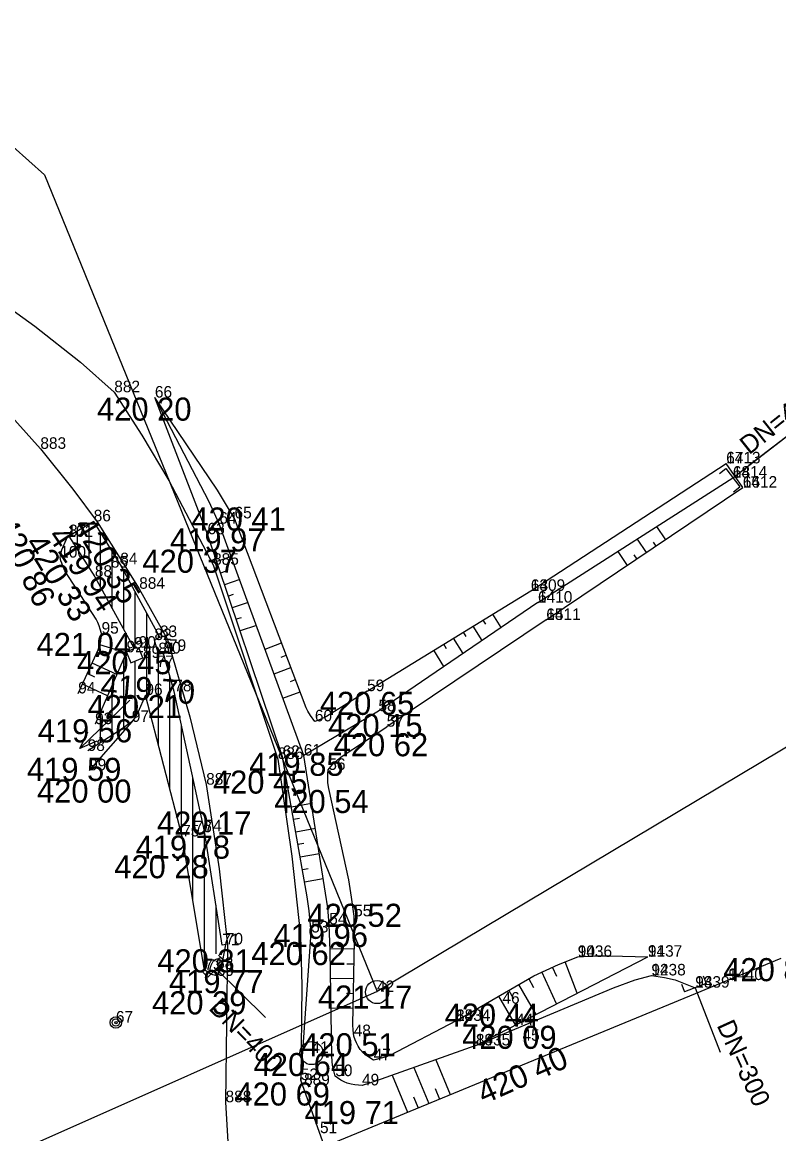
# Model space of a CAD drawing. Extents: x -559180 to -551373, y -1076947 to -1072071.
# Drawn here: x -554529.77 to -554497, y -1073495.53 to -1073447.4 of the extents above; entities that cross this region are included whole.
import ezdxf

# ---------------------------------------------------------------- set-up
doc = ezdxf.new("R2010")
doc.units = 0
for name, color, linetype in [('12_PLOTY', 7, 'Continuous'), ('17_KOMUNIKACE', 7, 'Continuous'), ('18_POLOHOPIS', 7, 'Continuous'), ('1_VODA_ZN', 7, 'Continuous'), ('20_EL_ZN', 7, 'Continuous'), ('23_HRANY', 7, 'Continuous'), ('26_SRAFY', 7, 'Continuous'), ('27_HRANA_PATA', 7, 'Continuous'), ('28_VODA', 7, 'Continuous'), ('32', 7, 'Continuous'), ('3_BODY', 7, 'Continuous'), ('40_KANAL_ZN', 7, 'Continuous'), ('49_POPIS_KANAL', 7, 'Continuous'), ('6_VYSKY', 7, 'Continuous'), ('kanal_stáv', 7, 'Continuous')]:
    doc.layers.add(name, color=color, linetype=linetype)

# ---------------------------------------------------------------- blocks, each defined once
blk = doc.blocks.new('SAK')
at = {"layer": '40_KANAL_ZN'}
blk.add_circle((0, 0), 0.5, dxfattribs=at)
blk = doc.blocks.new('SLB')
at = {"layer": '20_EL_ZN'}
for radius in [0.25, 0.158, 0.05]:
    blk.add_circle((0, 0), radius, dxfattribs=at)
blk = doc.blocks.new('JS400')
at = {"layer": '49_POPIS_KANAL'}
blk.add_text('DN=400', height=0.8, rotation=0, dxfattribs=at).set_placement((0.698, -0.047))
blk = doc.blocks.new('VYUST')
at = {"layer": '40_KANAL_ZN'}
for p, q in [((-0.35, 0.5), (0, 0.5)), ((0, 0.5), (0, -0.5)), ((0, 0), (3, 0.001)), ((-0.35, -0.5), (0, -0.5))]:
    blk.add_line(p, q, dxfattribs=at)
blk = doc.blocks.new('VOTOK')
at = {"layer": '28_VODA'}
for p, q in [((-3, 0), (0, 0)), ((-0.75, 0.281), (0, 0)), ((0, 0), (-0.75, -0.281))]:
    blk.add_line(p, q, dxfattribs=at)
blk = doc.blocks.new('JS300')
at = {"layer": '49_POPIS_KANAL'}
blk.add_text('DN=300', height=0.8, rotation=0, dxfattribs=at).set_placement((0.862, -0.157))
blk = doc.blocks.new('POINT_DISPLAY')
blk.add_line((0, 0), (0, 0))

msp = doc.modelspace()

# ---------------------------------------------------------------- linework, layer by layer
at = {"layer": '12_PLOTY'}
msp.add_line((-554516.67, -1073496.07), (-554496.9, -1073487.92), dxfattribs=at)
at = {"layer": '17_KOMUNIKACE'}
for p, q in [((-554521.5, -1073470.89), (-554518.7, -1073479.3)), ((-554520.96, -1073494.16), (-554520.6, -1073500.16))]:
    msp.add_line(p, q, dxfattribs=at)
for points in [[(-554533.59, -1073457.56), (-554531.416, -1073458.986), (-554529.215, -1073460.564), (-554527.24, -1073462.111), (-554525.78, -1073463.42)], [(-554534.8, -1073459.93), (-554531.601, -1073462.951), (-554528.98, -1073465.87)], [(-554525.78, -1073463.42), (-554524.59, -1073465.272), (-554523.418, -1073467.239), (-554521.5, -1073470.89)], [(-554528.98, -1073465.87), (-554527.573, -1073467.616), (-554526.515, -1073469.029), (-554524.7, -1073471.93)], [(-554524.7, -1073471.93), (-554523.468, -1073474.123), (-554522.502, -1073477.475), (-554521.8, -1073480.41)], [(-554518.7, -1073479.3), (-554518.083, -1073483.5), (-554517.715, -1073486.95), (-554517.657, -1073489.1), (-554517.7, -1073493.2)], [(-554521.8, -1073480.41), (-554521.238, -1073484.053), (-554520.869, -1073487.348), (-554520.96, -1073494.16)]]:
    msp.add_lwpolyline(points, dxfattribs=at)
at = {"layer": '18_POLOHOPIS'}
for p, q in [((-554524.04, -1073474.15), (-554523.8, -1073474.02)), ((-554523.87, -1073474.76), (-554524.04, -1073474.15)), ((-554523.8, -1073474.02), (-554523.593, -1073473.962)), ((-554523.41, -1073474.62), (-554523.593, -1073473.962)), ((-554524.92, -1073474.52), (-554525.25, -1073474.68)), ((-554525.25, -1073474.68), (-554525.064, -1073475.134)), ((-554524.72, -1073474.48), (-554524.92, -1073474.52)), ((-554524.54, -1073474.92), (-554524.72, -1073474.48)), ((-554523.65, -1073474.73), (-554523.87, -1073474.76)), ((-554523.41, -1073474.62), (-554523.65, -1073474.73)), ((-554525.064, -1073475.134), (-554524.54, -1073474.92))]:
    msp.add_line(p, q, dxfattribs=at)
at = {"layer": '23_HRANY'}
for p, q in [((-554526.67, -1073469.01), (-554527.74, -1073469.65)), ((-554525.52, -1073470.87), (-554526.67, -1073469.01)), ((-554527.74, -1073469.65), (-554526.62, -1073471.41)), ((-554523.8, -1073474.02), (-554525.52, -1073470.87)), ((-554526.62, -1073471.41), (-554524.92, -1073474.52)), ((-554523.18, -1073476.37), (-554523.65, -1073474.73)), ((-554522.84, -1073482.65), (-554524.43, -1073476.53)), ((-554521.87, -1073482.43), (-554523.18, -1073476.37)), ((-554521.1, -1073487.36), (-554521.87, -1073482.43)), ((-554521.87, -1073488.44), (-554522.84, -1073482.65)), ((-554520.95, -1073487.33), (-554521.1, -1073487.36)), ((-554521.79, -1073488.48), (-554521.87, -1073488.44))]:
    msp.add_line(p, q, dxfattribs=at)
at = {"layer": '26_SRAFY'}
for p, q in [((-554502.295, -1073469.238), (-554501.912, -1073469.807)), ((-554503.137, -1073469.778), (-554502.741, -1073470.365)), ((-554502.443, -1073469.913), (-554502.327, -1073470.086)), ((-554520.709, -1073470.538), (-554521.342, -1073470.751)), ((-554503.979, -1073470.318), (-554503.571, -1073470.924)), ((-554503.277, -1073470.466), (-554503.156, -1073470.645)), ((-554520.98, -1073471.186), (-554521.173, -1073471.251)), ((-554520.348, -1073471.529), (-554521.005, -1073471.751)), ((-554520.635, -1073472.183), (-554520.836, -1073472.251)), ((-554519.986, -1073472.521), (-554520.668, -1073472.751)), ((-554520.291, -1073473.18), (-554520.499, -1073473.25)), ((-554509.694, -1073473.467), (-554509.806, -1073473.284)), ((-554509.019, -1073473.611), (-554509.379, -1073473.023)), ((-554519.625, -1073473.512), (-554520.331, -1073473.75)), ((-554510.539, -1073474.001), (-554510.659, -1073473.807)), ((-554509.847, -1073474.174), (-554510.232, -1073473.545)), ((-554525.263, -1073474.709), (-554526.405, -1073474.362)), ((-554519.248, -1073474.547), (-554518.531, -1073474.276)), ((-554511.385, -1073474.536), (-554511.511, -1073474.329)), ((-554510.675, -1073474.737), (-554511.085, -1073474.068)), ((-554526.207, -1073474.831), (-554526.525, -1073474.685)), ((-554518.549, -1073474.886), (-554518.332, -1073474.804)), ((-554511.503, -1073475.3), (-554511.938, -1073474.59)), ((-554525.667, -1073475.635), (-554526.736, -1073475.144)), ((-554518.861, -1073475.608), (-554518.132, -1073475.333)), ((-554526.624, -1073475.751), (-554526.947, -1073475.603)), ((-554518.153, -1073475.944), (-554517.933, -1073475.861)), ((-554526.072, -1073476.56), (-554527.157, -1073476.062)), ((-554518.474, -1073476.669), (-554517.733, -1073476.389)), ((-554517.242, -1073481.227), (-554518.109, -1073481.379)), ((-554517.757, -1073481.876), (-554518.014, -1073481.922)), ((-554517.071, -1073482.315), (-554517.919, -1073482.464)), ((-554517.572, -1073482.962), (-554517.824, -1073483.006)), ((-554516.899, -1073483.403), (-554517.729, -1073483.548)), ((-554517.388, -1073484.048), (-554517.634, -1073484.091)), ((-554516.728, -1073484.491), (-554517.539, -1073484.633)), ((-554516.434, -1073487.504), (-554515.387, -1073487.525)), ((-554515.707, -1073488.161), (-554515.4, -1073488.167)), ((-554506.616, -1073488.717), (-554506.804, -1073488.309)), ((-554505.734, -1073489.439), (-554506.255, -1073488.079)), ((-554516.414, -1073488.788), (-554515.413, -1073488.808)), ((-554507.603, -1073489.205), (-554507.833, -1073488.81)), ((-554506.623, -1073489.897), (-554507.257, -1073488.518)), ((-554508.474, -1073489.694), (-554508.696, -1073489.312)), ((-554507.512, -1073490.355), (-554508.265, -1073489.061)), ((-554515.72, -1073489.444), (-554515.426, -1073489.45)), ((-554508.401, -1073490.814), (-554509.128, -1073489.563)), ((-554516.394, -1073490.072), (-554515.439, -1073490.091)), ((-554512.802, -1073492.657), (-554512.161, -1073494.211)), ((-554511.859, -1073492.32), (-554511.237, -1073493.83)), ((-554513.745, -1073492.993), (-554513.086, -1073494.592)), ((-554511.888, -1073493.561), (-554511.699, -1073494.021)), ((-554512.818, -1073493.929), (-554512.623, -1073494.402))]:
    msp.add_line(p, q, dxfattribs=at)
at = {"layer": '27_HRANA_PATA'}
for p, q in [((-554521.74, -1073469.57), (-554524.02, -1073463.65)), ((-554507.74, -1073472.02), (-554499.28, -1073466.5)), ((-554498.56, -1073467.55), (-554499.28, -1073466.5)), ((-554507.43, -1073472.53), (-554498.99, -1073467.12)), ((-554507.07, -1073473.28), (-554498.56, -1073467.55)), ((-554517.57, -1073479.15), (-554521.23, -1073469.11)), ((-554518.49, -1073479.21), (-554521.74, -1073469.57)), ((-554514.83, -1073476.36), (-554507.74, -1073472.02)), ((-554507.43, -1073472.53), (-554514.34, -1073477.23)), ((-554507.07, -1073473.28), (-554513.98, -1073477.9)), ((-554514.34, -1073477.23), (-554517.57, -1073479.15)), ((-554525.02, -1073477.69), (-554526.87, -1073479.79)), ((-554517.7, -1073493.2), (-554517.25, -1073486.81)), ((-554510.12, -1073491.7), (-554502.67, -1073487.86)), ((-554516.67, -1073496.07), (-554517.7, -1073493.2))]:
    msp.add_line(p, q, dxfattribs=at)
for points in [[(-554520.57, -1073468.88), (-554521.308, -1073467.655), (-554524.02, -1073463.65)], [(-554521.23, -1073469.11), (-554521.667, -1073468.161), (-554524.02, -1073463.65)], [(-554517.09, -1073477.67), (-554517.287, -1073477.413), (-554517.4, -1073477.227), (-554517.472, -1073477.08), (-554520.57, -1073468.88)], [(-554528.12, -1073470.58), (-554528.091, -1073470.398), (-554528.049, -1073470.236), (-554527.81, -1073469.68)], [(-554526.33, -1073473.87), (-554526.385, -1073473.68), (-554526.44, -1073473.532), (-554526.498, -1073473.384), (-554526.564, -1073473.249), (-554527.916, -1073471.155), (-554527.991, -1073470.98), (-554528.048, -1073470.824), (-554528.088, -1073470.714), (-554528.12, -1073470.58)], [(-554527.34, -1073476.46), (-554526.471, -1073474.567), (-554526.405, -1073474.362), (-554526.367, -1073474.197), (-554526.342, -1073474.01), (-554526.33, -1073473.87)], [(-554514.83, -1073476.36), (-554516.582, -1073477.452), (-554516.859, -1073477.586), (-554516.975, -1073477.636), (-554517.09, -1073477.67)], [(-554516.51, -1073479.77), (-554516.405, -1073479.622), (-554516.318, -1073479.523), (-554516.113, -1073479.338), (-554515.907, -1073479.175), (-554513.98, -1073477.9)], [(-554517.25, -1073486.81), (-554517.334, -1073485.868), (-554517.427, -1073485.269), (-554518.49, -1073479.21)], [(-554516.47, -1073486.46), (-554516.537, -1073485.748), (-554516.63, -1073485.109), (-554517.57, -1073479.15)], [(-554515.39, -1073486.11), (-554515.5, -1073485.282), (-554515.619, -1073484.537), (-554516.489, -1073480.579), (-554516.524, -1073480.328), (-554516.531, -1073480.148), (-554516.528, -1073479.932), (-554516.51, -1073479.77)], [(-554515.41, -1073491.3), (-554515.441, -1073491.044), (-554515.454, -1073490.804), (-554515.38, -1073487.172), (-554515.39, -1073486.11)], [(-554516.21, -1073493.03), (-554516.278, -1073492.799), (-554516.324, -1073492.573), (-554516.364, -1073492.181), (-554516.43, -1073487.611), (-554516.47, -1073486.46)], [(-554521.34, -1073488.69), (-554521.299, -1073488.638), (-554521.24, -1073488.546), (-554521.192, -1073488.468), (-554521.16, -1073488.396), (-554521.124, -1073488.277), (-554521.102, -1073488.178), (-554520.95, -1073487.33)], [(-554510.98, -1073490.64), (-554507.612, -1073488.681), (-554506.547, -1073488.191), (-554505.71, -1073487.87)], [(-554505.71, -1073487.87), (-554504.97, -1073487.823), (-554504.314, -1073487.819), (-554502.67, -1073487.86)], [(-554521.34, -1073488.69), (-554521.446, -1073488.663), (-554521.513, -1073488.642), (-554521.592, -1073488.609), (-554521.79, -1073488.48)], [(-554510.12, -1073491.7), (-554504.157, -1073489.201), (-554503.215, -1073488.867), (-554502.52, -1073488.67)], [(-554502.52, -1073488.67), (-554501.955, -1073488.757), (-554501.485, -1073488.863), (-554500.62, -1073489.2)], [(-554510.98, -1073490.64), (-554513.85, -1073492.131), (-554514.004, -1073492.189), (-554514.169, -1073492.237), (-554514.55, -1073492.34)], [(-554514.55, -1073492.34), (-554514.836, -1073492.154), (-554514.984, -1073492.032), (-554515.131, -1073491.876), (-554515.217, -1073491.736), (-554515.294, -1073491.589), (-554515.354, -1073491.456), (-554515.41, -1073491.3)], [(-554510.12, -1073491.7), (-554514.461, -1073493.248), (-554514.733, -1073493.341), (-554515.05, -1073493.43)], [(-554515.05, -1073493.43), (-554515.358, -1073493.401), (-554515.526, -1073493.371), (-554515.689, -1073493.338), (-554515.822, -1073493.281), (-554515.969, -1073493.208), (-554516.115, -1073493.108), (-554516.21, -1073493.03)]]:
    msp.add_lwpolyline(points, dxfattribs=at)
at = {"layer": '28_VODA'}
for p, q in [((-554523.87, -1073474.058), (-554523.87, -1073473.892)), ((-554525.25, -1073474.68), (-554526.61, -1073477.79))]:
    msp.add_line(p, q, dxfattribs=at)
for points in [[(-554524.43, -1073476.53), (-554524.762, -1073477.289), (-554524.861, -1073477.469), (-554525.02, -1073477.69)], [(-554525.02, -1073477.69), (-554525.36, -1073477.942), (-554525.68, -1073478.148), (-554526.93, -1073478.95)]]:
    msp.add_lwpolyline(points, dxfattribs=at)
at = {"layer": '32'}
for p, q in [((-554527.37, -1073470.231), (-554527.37, -1073469.429)), ((-554526.87, -1073471.017), (-554526.87, -1073469.13)), ((-554526.37, -1073471.867), (-554526.37, -1073469.495)), ((-554525.87, -1073472.782), (-554525.87, -1073470.304)), ((-554525.37, -1073473.697), (-554525.37, -1073471.145)), ((-554524.87, -1073474.51), (-554524.87, -1073472.06)), ((-554524.37, -1073476.761), (-554524.37, -1073472.976)), ((-554523.87, -1073478.685), (-554523.87, -1073474.76)), ((-554525.37, -1073477.948), (-554525.37, -1073474.954)), ((-554524.87, -1073477.482), (-554524.87, -1073475.055)), ((-554523.37, -1073480.61), (-554523.37, -1073475.707)), ((-554525.87, -1073478.27), (-554525.87, -1073476.098)), ((-554526.37, -1073478.591), (-554526.37, -1073477.241)), ((-554522.87, -1073482.535), (-554522.87, -1073477.804)), ((-554522.37, -1073485.455), (-554522.37, -1073480.117)), ((-554521.87, -1073488.44), (-554521.87, -1073482.43)), ((-554521.37, -1073487.739), (-554521.37, -1073485.631))]:
    msp.add_line(p, q, dxfattribs=at)
at = {"layer": 'kanal_stáv'}
for p, q in [((-554555.58, -1073430.05), (-554528.8, -1073454.01)), ((-554528.8, -1073454.01), (-554514.39, -1073489.37)), ((-554456.89, -1073455.03), (-554514.39, -1073489.37)), ((-554514.39, -1073489.37), (-554541.53, -1073501.41))]:
    msp.add_line(p, q, dxfattribs=at)

# ---------------------------------------------------------------- block references
at = {"layer": '1_VODA_ZN'}
for p in [(-554525.78, -1073463.42), (-554524.02, -1073463.65), (-554528.98, -1073465.87), (-554499.28, -1073466.5), (-554498.99, -1073467.12), (-554498.56, -1073467.55), (-554526.67, -1073469.01), (-554521.23, -1073469.11), (-554520.57, -1073468.88), (-554521.74, -1073469.57), (-554527.81, -1073469.68), (-554527.74, -1073469.65), (-554528.12, -1073470.58), (-554525.93, -1073471.01), (-554525.52, -1073470.87), (-554521.5, -1073470.89), (-554526.62, -1073471.41), (-554524.7, -1073471.93), (-554507.74, -1073472.02), (-554507.43, -1073472.53), (-554507.07, -1073473.28), (-554526.33, -1073473.87), (-554524.04, -1073474.15), (-554523.8, -1073474.02), (-554525.25, -1073474.68), (-554524.92, -1073474.52), (-554524.72, -1073474.48), (-554523.87, -1073474.76), (-554523.65, -1073474.73), (-554523.41, -1073474.62), (-554524.54, -1073474.92), (-554523.94, -1073475.32), (-554527.34, -1073476.46), (-554524.43, -1073476.53), (-554523.18, -1073476.37), (-554514.83, -1073476.36), (-554514.34, -1073477.23), (-554525.02, -1073477.69), (-554517.09, -1073477.67), (-554526.61, -1073477.79), (-554513.98, -1073477.9), (-554526.93, -1073478.95), (-554518.49, -1073479.21), (-554517.57, -1073479.15), (-554518.7, -1073479.3), (-554526.87, -1073479.79), (-554516.51, -1073479.77), (-554521.8, -1073480.41), (-554522.3, -1073482.47), (-554521.87, -1073482.43), (-554522.84, -1073482.65), (-554515.39, -1073486.11), (-554517.25, -1073486.81), (-554516.47, -1073486.46), (-554521.1, -1073487.36), (-554520.95, -1073487.33), (-554505.71, -1073487.87), (-554502.67, -1073487.86), (-554521.87, -1073488.44), (-554521.79, -1073488.48), (-554521.37, -1073488.39), (-554521.34, -1073488.69), (-554502.52, -1073488.67), (-554500.62, -1073489.2), (-554499.18, -1073488.87), (-554514.4, -1073489.39), (-554508.97, -1073489.89), (-554525.71, -1073490.71), (-554510.98, -1073490.64), (-554508.38, -1073490.82), (-554515.41, -1073491.3), (-554510.12, -1073491.7), (-554508.1, -1073491.5), (-554517.24, -1073492.03), (-554514.55, -1073492.34), (-554516.21, -1073493.03), (-554517.7, -1073493.2), (-554517.56, -1073493.42), (-554515.05, -1073493.43), (-554520.96, -1073494.16), (-554516.87, -1073495.5)]:
    msp.add_blockref('POINT_DISPLAY', p, dxfattribs=at)
at = {"layer": '20_EL_ZN'}
msp.add_blockref('SLB', (-554525.71, -1073490.71), dxfattribs=at)
at = {"layer": '28_VODA', "xscale": 1.000002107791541, "yscale": 1.0000021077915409, "rotation": -136.05183315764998}
msp.add_blockref('VOTOK', (-554527.265, -1073478.84), dxfattribs=at)
at = {"layer": '40_KANAL_ZN'}
for p, xscale, yscale, rotation in [((-554495.92, -1073464.77), 1.0000007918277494, 1.0000007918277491, -142.56702906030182), ((-554498.99, -1073467.12), 1.0000007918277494, 1.0000007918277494, 37.43297093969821), ((-554521.37, -1073488.39), 1.0000010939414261, 1.0000010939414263, -44.538157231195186), ((-554500.62, -1073489.2), 0.9999989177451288, 0.9999989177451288, -68.93731866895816)]:
    msp.add_blockref('VYUST', p, dxfattribs=dict(at, xscale=xscale, yscale=yscale, rotation=rotation))
for p in [(-554514.4, -1073489.39), (-554517.24, -1073492.03)]:
    msp.add_blockref('SAK', p, dxfattribs=at)
at = {"layer": '49_POPIS_KANAL'}
for name, p, xscale, yscale, rotation in [('JS400', (-554498.862, -1073466.549), 0.9999989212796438, 0.9999989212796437, 38.44525952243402), ('JS400', (-554522.174, -1073489.589), 0.9999986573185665, 0.9999986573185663, -45.820320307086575), ('JS300', (-554499.916, -1073489.977), 0.999997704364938, 0.9999977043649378, -65.55608938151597)]:
    msp.add_blockref(name, p, dxfattribs=dict(at, xscale=xscale, yscale=yscale, rotation=rotation))

# ---------------------------------------------------------------- texts
at = {"layer": '3_BODY'}
for s, p in [('882', (-554525.78, -1073463.42)), ('66', (-554524.02, -1073463.65)), ('883', (-554528.98, -1073465.87)), ('67', (-554499.28, -1073466.5)), ('1413', (-554499.28, -1073466.5)), ('68', (-554498.99, -1073467.12)), ('1414', (-554498.99, -1073467.12)), ('66', (-554498.56, -1073467.55)), ('1412', (-554498.56, -1073467.55)), ('86', (-554526.67, -1073469.01)), ('64', (-554521.23, -1073469.11)), ('65', (-554520.57, -1073468.88)), ('63', (-554521.74, -1073469.57)), ('101', (-554527.81, -1073469.68)), ('87', (-554527.74, -1073469.65)), ('100', (-554528.12, -1073470.58)), ('85', (-554525.93, -1073471.01)), ('84', (-554525.52, -1073470.87)), ('885', (-554521.5, -1073470.89)), ('88', (-554526.62, -1073471.41)), ('884', (-554524.7, -1073471.93)), ('63', (-554507.74, -1073472.02)), ('1409', (-554507.74, -1073472.02)), ('64', (-554507.43, -1073472.53)), ('1410', (-554507.43, -1073472.53)), ('65', (-554507.07, -1073473.28)), ('1411', (-554507.07, -1073473.28)), ('95', (-554526.33, -1073473.87)), ('82', (-554524.04, -1073474.15)), ('83', (-554523.8, -1073474.02)), ('92', (-554525.25, -1073474.68)), ('91', (-554524.92, -1073474.52)), ('90', (-554524.72, -1073474.48)), ('89', (-554524.54, -1073474.92)), ('81', (-554523.87, -1073474.76)), ('80', (-554523.65, -1073474.73)), ('79', (-554523.41, -1073474.62)), ('77', (-554523.94, -1073475.32)), ('78', (-554523.18, -1073476.37)), ('59', (-554514.83, -1073476.36)), ('94', (-554527.34, -1073476.46)), ('96', (-554524.43, -1073476.53)), ('58', (-554514.34, -1073477.23)), ('93', (-554526.61, -1073477.79)), ('97', (-554525.02, -1073477.69)), ('60', (-554517.09, -1073477.67)), ('57', (-554513.98, -1073477.9)), ('98', (-554526.93, -1073478.95)), ('62', (-554518.49, -1073479.21)), ('61', (-554517.57, -1073479.15)), ('886', (-554518.7, -1073479.3)), ('99', (-554526.87, -1073479.79)), ('56', (-554516.51, -1073479.77)), ('887', (-554521.8, -1073480.41)), ('76', (-554522.3, -1073482.47)), ('74', (-554521.87, -1073482.43)), ('75', (-554522.84, -1073482.65)), ('54', (-554516.47, -1073486.46)), ('55', (-554515.39, -1073486.11)), ('53', (-554517.25, -1073486.81)), ('71', (-554521.1, -1073487.36)), ('70', (-554520.95, -1073487.33)), ('90', (-554505.71, -1073487.87)), ('1436', (-554505.71, -1073487.87)), ('91', (-554502.67, -1073487.86)), ('1437', (-554502.67, -1073487.86)), ('68', (-554521.37, -1073488.39)), ('73', (-554521.87, -1073488.44)), ('72', (-554521.79, -1073488.48)), ('69', (-554521.34, -1073488.69)), ('92', (-554502.52, -1073488.67)), ('1438', (-554502.52, -1073488.67)), ('94', (-554499.18, -1073488.87)), ('1440', (-554499.18, -1073488.87)), ('93', (-554500.62, -1073489.2)), ('1439', (-554500.62, -1073489.2)), ('42', (-554514.4, -1073489.39)), ('46', (-554508.97, -1073489.89)), ('67', (-554525.71, -1073490.71)), ('88', (-554510.98, -1073490.64)), ('1434', (-554510.98, -1073490.64)), ('44', (-554508.38, -1073490.82)), ('48', (-554515.41, -1073491.3)), ('89', (-554510.12, -1073491.7)), ('1435', (-554510.12, -1073491.7)), ('45', (-554508.1, -1073491.5)), ('41', (-554517.24, -1073492.03)), ('47', (-554514.55, -1073492.34)), ('52', (-554517.7, -1073493.2)), ('50', (-554516.21, -1073493.03)), ('889', (-554517.56, -1073493.42)), ('49', (-554515.05, -1073493.43)), ('888', (-554520.96, -1073494.16)), ('51', (-554516.87, -1073495.5))]:
    msp.add_text(s, height=0.5, dxfattribs=at).set_placement(p)
at = {"layer": '6_VYSKY'}
for s, p in [('420 20', (-554526.525, -1073464.65)), ('420 41', (-554522.442, -1073469.409)), ('419 97', (-554523.363, -1073470.313)), ('420 37', (-554524.559, -1073471.236)), ('421 04', (-554529.146, -1073474.839)), ('420 45', (-554527.388, -1073475.628)), ('420 21', (-554526.935, -1073477.53)), ('420 65', (-554516.877, -1073477.39)), ('419 56', (-554529.092, -1073478.578)), ('420 15', (-554516.52, -1073478.348)), ('420 62', (-554516.278, -1073479.181)), ('419 59', (-554529.561, -1073480.248)), ('419 85', (-554519.938, -1073480.028)), ('420 00', (-554529.124, -1073481.189)), ('420 45', (-554521.506, -1073480.799)), ('420 54', (-554518.854, -1073481.638)), ('420 17', (-554523.931, -1073482.572)), ('419 78', (-554524.855, -1073483.614)), ('420 28', (-554525.779, -1073484.463)), ('420 52', (-554517.414, -1073486.567)), ('419 96', (-554518.883, -1073487.442)), ('420 62', (-554519.843, -1073488.224)), ('420 31', (-554523.913, -1073488.538)), ('420 89', (-554499.405, -1073488.92)), ('419 77', (-554523.409, -1073489.437)), ('421 17', (-554516.961, -1073490.106)), ('420 39', (-554524.145, -1073490.357)), ('420 44', (-554511.475, -1073490.89)), ('420 51', (-554517.683, -1073492.172)), ('420 09', (-554510.715, -1073491.849)), ('420 64', (-554519.745, -1073493.03)), ('420 69', (-554520.53, -1073494.304)), ('419 71', (-554517.54, -1073495.109))]:
    msp.add_text(s, height=1, dxfattribs=at).set_placement(p)
for s, rotation, p in [('420 86', 296.2856, (-554530.986, -1073469.145)), ('420 35', 301.26, (-554527.571, -1073469.198)), ('419 94', 303.97, (-554528.687, -1073469.649)), ('420 33', 301.2234, (-554529.679, -1073469.957)), ('419 70', 355.1303, (-554526.402, -1073476.59)), ('420 40', 23.9156, (-554509.777, -1073494.261))]:
    msp.add_text(s, height=1, rotation=rotation, dxfattribs=at).set_placement(p)

doc.saveas('drawing.dxf')
